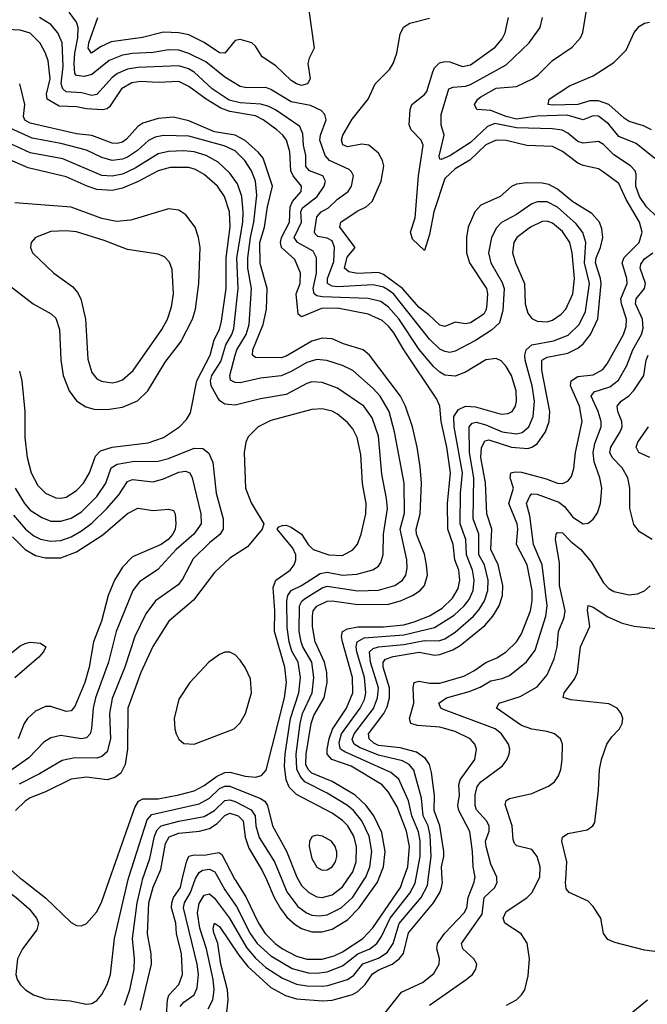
# Model space of a CAD drawing. Header units: inches. Extents: x 1649636 to 1815363, y 506543 to 641975.
# Tile 275 of 656: x 1684769 to 1687221, y 609513 to 613361. Entities that reach past the tile are written whole.
import ezdxf

# ---------------------------------------------------------------- set-up
doc = ezdxf.new("R2010")
doc.units = ezdxf.units.IN
doc.header["$MEASUREMENT"] = 0
doc.layers.add('B6680', color=7, linetype='Continuous')
doc.layers.add('B6681', color=7, linetype='Continuous')

msp = doc.modelspace()

# ---------------------------------------------------------------- linework, layer by layer
at = {"layer": 'B6680', "color": 5}
for points, elevation in [([(1684661.7, 610000), (1684755.5, 609930), (1684805.7, 609885.7), (1684834.8, 609850), (1684842.3, 609830), (1684835.8, 609804.2), (1684779.8, 609730), (1684760.4, 609690), (1684753.6, 609630), (1684758.4, 609610), (1684770.1, 609590), (1684791.1, 609570), (1684823.2, 609550), (1684870, 609534.2), (1684965.9, 609525.9), (1685030, 609514), (1685050, 609516.5), (1685070, 609528), (1685090, 609551.7), (1685110, 609590.4), (1685123, 609630), (1685138.8, 609770), (1685193.1, 610000)], 760), ([(1684778.1, 610000), (1684869.5, 609929.5), (1684970, 609832.9), (1684990, 609821.3), (1685010, 609819.5), (1685030, 609828.8), (1685070, 609874.9), (1685090, 609915.3), (1685119.8, 610000)], 780), ([(1685177.8, 609510), (1685199.2, 609570), (1685215.7, 609650), (1685216.7, 609690), (1685209.3, 609770), (1685228.2, 609910), (1685246.8, 609993.2), (1685249.1, 610000)], 740), ([(1685240.6, 609490), (1685283.9, 609670), (1685282.2, 609710), (1685268, 609788), (1685273.5, 609910), (1685289.8, 609970.2), (1685302.6, 610000)], 720), ([(1685342.9, 609470), (1685345.8, 609530), (1685350.9, 609549.1), (1685391.1, 609590), (1685404.8, 609630), (1685400.4, 609710), (1685381.6, 609790), (1685379.1, 609830), (1685362.1, 609890), (1685362.8, 609910), (1685370.2, 609930), (1685396.9, 609970), (1685404, 610000)], 680), ([(1685396, 609504), (1685410, 609520.7), (1685449.9, 609550), (1685462.4, 609577.6), (1685467.8, 609630), (1685462.6, 609670), (1685409.2, 609890), (1685412.5, 609910), (1685436.4, 609950), (1685454.4, 610000)], 660), ([(1685504.6, 609495.4), (1685523.6, 609530), (1685528.4, 609570), (1685524.5, 609610), (1685498, 609730), (1685473, 609810), (1685463.3, 609870), (1685470, 609906.8), (1685490, 609939.2), (1685510, 609944.2), (1685530, 609927.3), (1685588.8, 609850), (1685654.8, 609734.8), (1685690, 609693.8), (1685730, 609657.1), (1685794.9, 609614.9), (1685850, 609591.7), (1685890, 609585.3), (1685950, 609584.2), (1685973.1, 609586.9), (1686050, 609610.4), (1686073.7, 609626.3), (1686109.3, 609670.7), (1686170, 609693.6), (1686204.1, 609715.9), (1686227.4, 609750), (1686250.9, 609829.1), (1686337.5, 609930), (1686362.2, 609977.8), (1686365, 610000)], 640), ([(1685577.9, 609482.1), (1685583.6, 609530), (1685580.5, 609570), (1685554.2, 609670), (1685542.4, 609750), (1685527.6, 609792.4), (1685524.6, 609810), (1685530, 609830.1), (1685550, 609817.6), (1685624.9, 609704.9), (1685660.2, 609660.2), (1685750, 609578.1), (1685807.8, 609547.8), (1685850, 609534.9), (1685952.9, 609527.1), (1685990, 609529.4), (1686068.9, 609551.1), (1686090, 609563.2), (1686118.7, 609590), (1686147.6, 609632.4), (1686172.1, 609647.9), (1686223.4, 609670), (1686251.5, 609690), (1686268.2, 609711.8), (1686288, 609792), (1686385.6, 609910), (1686410.2, 609949.8), (1686417.4, 609970), (1686420.6, 609990), (1686420, 610000)], 620), ([(1685547.8, 610000), (1685570, 609960.6), (1685615.3, 609895.3), (1685668.6, 609790), (1685696.7, 609750), (1685750, 609702.5), (1685833.2, 609653.2), (1685896.4, 609636.4), (1685930, 609634.7), (1685970, 609640.3), (1686030, 609662.8), (1686089.3, 609710.7), (1686136.9, 609730), (1686163.6, 609750), (1686182.5, 609777.5), (1686216.5, 609850), (1686293.1, 609946.9), (1686313.5, 609986.5), (1686316.1, 610000)], 660), ([(1685609.8, 610000), (1685610, 609999.6), (1685652.6, 609932.6), (1685701.2, 609830), (1685727.8, 609790), (1685766.7, 609750), (1685795.5, 609730), (1685850, 609701), (1685890, 609689.3), (1685950, 609689), (1685997.8, 609702.2), (1686030, 609717.5), (1686109.5, 609770.5), (1686148.1, 609811.9), (1686256.4, 609970), (1686267.2, 610000)], 680), ([(1685732.4, 610000), (1685763.4, 609930), (1685787.3, 609887.3), (1685813.1, 609853.1), (1685844.7, 609824.7), (1685870, 609808.8), (1685910, 609796), (1685950, 609795.5), (1685990, 609806.3), (1686050, 609842.9), (1686095.7, 609890), (1686166.1, 609990), (1686170.1, 610000)], 720), ([(1685792.9, 610000), (1685812.6, 609952.6), (1685855.7, 609895.7), (1685888.9, 609870), (1685910, 609861.6), (1685938.8, 609858.8), (1685970, 609863.2), (1686024.5, 609890), (1686070, 609932.2), (1686114.9, 610000)], 740), ([(1685857, 610000), (1685870, 609977.8), (1685897.9, 609950), (1685930, 609933.5), (1685950, 609930.5), (1685990, 609941.1), (1686030, 609972), (1686049.5, 610000)], 760), ([(1686171.6, 609448.4), (1686260.2, 609559.8), (1686342.2, 609597.8), (1686387.2, 609632.8), (1686408, 609670), (1686408.7, 609690), (1686398.4, 609730), (1686401.8, 609750), (1686430, 609791), (1686505.7, 609870), (1686515.9, 609890), (1686520.4, 609930), (1686544.5, 609990), (1686546.2, 610000)], 580), ([(1686369.8, 609510), (1686512.8, 609610), (1686537.4, 609630), (1686551.3, 609650), (1686554.3, 609670), (1686543.1, 609690), (1686500.2, 609730), (1686495, 609750), (1686575.4, 609864.6), (1686583.1, 609930), (1686624.9, 609970), (1686634, 609990), (1686633.5, 610000)], 560), ([(1686671.1, 609508.9), (1686709.7, 609530), (1686729.7, 609550), (1686742, 609570), (1686755.8, 609624.2), (1686760.7, 609690), (1686751.9, 609751.9), (1686727.9, 609787.9), (1686664.4, 609830), (1686658, 609850), (1686670, 609875.4), (1686750, 609929), (1686771.5, 609950), (1686795.8, 610000)], 540), ([(1687270, 609716.9), (1687210, 609724.4), (1687094, 609754), (1687066.4, 609766.4), (1687049.7, 609790), (1687039.7, 609850), (1687010, 609895.1), (1686990, 609915.8), (1686916, 609950), (1686904.4, 609964.4), (1686901.8, 609990), (1686902.4, 610000)], 520), ([(1687150, 609471.6), (1687221.1, 609530)], 520)]:
    msp.add_lwpolyline(points, dxfattribs=dict(at, elevation=elevation))
at = {"layer": 'B6681', "color": 5}
for points, elevation in [([(1686316.1, 610000), (1686333.5, 610090), (1686333.5, 610150), (1686326.4, 610186.4), (1686301.4, 610250), (1686287.7, 610307.7), (1686250, 610393.4), (1686218.2, 610418.2), (1686039, 610499), (1686022.7, 610510), (1686018.9, 610518.9), (1686016.7, 610536.7), (1686026.1, 610570), (1686099, 610670), (1686115.4, 610704.6), (1686121.3, 610730), (1686116.2, 610790), (1686086.2, 610890), (1686083, 610910), (1686086.8, 610930), (1686114.4, 610945.6), (1686270, 610956.2), (1686390, 610985.6), (1686466.3, 611033.7), (1686505.6, 611070), (1686524.8, 611095.2), (1686540.5, 611130), (1686544.7, 611170), (1686538.5, 611210), (1686514.8, 611270), (1686511.6, 611330), (1686490.2, 611390.2), (1686491, 611510), (1686498.3, 611590), (1686465.9, 611770), (1686465.6, 611810), (1686482.9, 611837.1), (1686510, 611851), (1686550, 611847.3), (1686650, 611819.2), (1686677.6, 611822.4), (1686692.6, 611830), (1686705.3, 611850), (1686709.9, 611870.1), (1686708.5, 611910), (1686690, 611969.8), (1686670, 612006), (1686650, 612028.1), (1686630, 612037.3), (1686590, 612031.6), (1686510, 611983.1), (1686470, 611967.7), (1686430, 611971.8), (1686410, 611982.8), (1686385.2, 612005.2), (1686330, 612072), (1686250, 612191.4), (1686210, 612237), (1686179.1, 612259.1), (1686130, 612271.1), (1685950, 612277.6), (1685930, 612281.4), (1685918.7, 612290), (1685915.6, 612310), (1685927.9, 612370), (1685928.6, 612430), (1685915.6, 612455.6), (1685854.4, 612490), (1685841.4, 612510), (1685869.5, 612570), (1685867.2, 612610), (1685874.3, 612625.7), (1685930.8, 612670), (1685958.9, 612710), (1685964, 612730), (1685953.3, 612750), (1685901.3, 612770), (1685886.9, 612786.9), (1685887, 612830), (1685877.5, 612870), (1685875.1, 612915.1), (1685863.5, 612943.5), (1685768.4, 613008.4), (1685742.2, 613022.2), (1685711.2, 613031.2), (1685630, 613036.5), (1685586.9, 613046.9), (1685520.9, 613090), (1685450, 613156.3), (1685428.7, 613168.7), (1685390, 613181), (1685230, 613173.7), (1685190, 613167.4), (1685151.3, 613150), (1685130, 613134.5), (1685070, 613068.5), (1685050, 613064.9), (1685010, 613074.9), (1684950, 613079.3), (1684937.1, 613090), (1684931, 613110), (1684938.7, 613178.7), (1684934.8, 613270), (1684917.3, 613310), (1684890, 613342.7), (1684845.6, 613370)], 660), ([(1686365, 610000), (1686376.1, 610090), (1686372.8, 610172.8), (1686364.9, 610210), (1686344.6, 610250), (1686338.6, 610318.6), (1686308.3, 610428.3), (1686290.2, 610450.2), (1686264.3, 610464.3), (1686170, 610486), (1686096.8, 610516.8), (1686075.1, 610530), (1686067.5, 610547.5), (1686075.1, 610570), (1686150.9, 610669.1), (1686167.1, 610710), (1686170, 610750), (1686139.4, 610850), (1686135.8, 610890), (1686150, 610903.9), (1686170, 610910), (1686270, 610918.7), (1686350, 610934.7), (1686406.8, 610933.2), (1686430, 610941.3), (1686470, 610966.9), (1686541.9, 611030), (1686564.4, 611055.6), (1686585.3, 611090), (1686597.8, 611130), (1686598.6, 611170), (1686584.2, 611230), (1686563.2, 611270), (1686562.1, 611350), (1686540.5, 611410), (1686543.2, 611570), (1686525.8, 611670), (1686524.7, 611770), (1686536.5, 611783.5), (1686552.7, 611787.3), (1686590, 611778), (1686654.2, 611750), (1686710, 611742.6), (1686732.4, 611747.6), (1686758.2, 611770), (1686775.5, 611810), (1686780.5, 611870), (1686770.5, 611930), (1686743.4, 612030), (1686741.9, 612050), (1686747, 612070), (1686770.2, 612089.8), (1686854, 612106), (1686911.6, 612128.4), (1686955, 612170), (1686979.6, 612220.4), (1686994.6, 612330), (1686975.6, 612410), (1686981.4, 612490), (1686968.7, 612528.7), (1686942.8, 612562.8), (1686870, 612628.4), (1686830, 612648.8), (1686791.5, 612648.5), (1686770, 612641.2), (1686710, 612598.9), (1686651.5, 612568.5), (1686632.1, 612547.9), (1686612.2, 612510), (1686601, 612450), (1686609.6, 612410), (1686654.3, 612334.3), (1686662.2, 612310), (1686656.2, 612223.8), (1686643.4, 612176.6), (1686612.7, 612147.3), (1686550, 612107.4), (1686470, 612065), (1686450, 612060.4), (1686430, 612063.7), (1686410, 612073.7), (1686370, 612111.9), (1686230, 612287.9), (1686210, 612304.1), (1686190, 612315.1), (1686150, 612324.8), (1686010, 612316.9), (1685990, 612319.4), (1685970.9, 612330), (1685972, 612350), (1685995.5, 612415.5), (1685999, 612470), (1685990, 612496.7), (1685970, 612507.3), (1685934, 612514), (1685923.6, 612523.6), (1685920.8, 612530), (1685929.5, 612590), (1685946.6, 612610), (1685974.8, 612625.2), (1686010, 612659), (1686052.4, 612690), (1686065.4, 612710), (1686072.5, 612750), (1686065.7, 612765.7), (1686055.5, 612775.5), (1685978.6, 612810), (1685962.3, 612830), (1685941.5, 612890), (1685943.9, 612910), (1685965.5, 612970), (1685960.7, 612990), (1685946, 613006), (1685905.3, 613025.3), (1685830, 613039.8), (1685750, 613087.9), (1685730, 613095.5), (1685654.5, 613094.5), (1685630, 613100.2), (1685570, 613136.6), (1685496.4, 613196.4), (1685430, 613229.3), (1685390, 613241.7), (1685350, 613242.7), (1685290, 613232.2), (1685210, 613228.5), (1685170, 613221.6), (1685118.2, 613201.8), (1685050, 613147), (1685020.6, 613139.4), (1684990, 613143.1), (1684983.9, 613150), (1684981.5, 613190), (1684984.4, 613230), (1684996.4, 613290), (1684996.8, 613330), (1684990, 613350.7), (1684962.1, 613390)], 640), ([(1685897.8, 613397.8), (1685919.3, 613250), (1685899.8, 613210), (1685895, 613190), (1685903.6, 613130), (1685893.4, 613110), (1685870, 613104.3), (1685850, 613110.4), (1685830, 613123.2), (1685770, 613180.6), (1685715.5, 613215.5), (1685690, 613258), (1685675.3, 613270), (1685630, 613283.2), (1685610, 613279.3), (1685570, 613230.4), (1685550, 613231.9), (1685490, 613271.8), (1685430, 613301.9), (1685390, 613309.6), (1685330, 613311.9), (1685248.4, 613291.6), (1685125.9, 613274.1), (1685084.6, 613255.4), (1685049.5, 613229.5), (1685036.6, 613250), (1685039.2, 613270), (1685073.9, 613370)], 620), ([(1686420, 610000), (1686416.6, 610050), (1686426.4, 610090), (1686426.2, 610110), (1686410, 610210), (1686387.8, 610270), (1686389.3, 610329.3), (1686378.2, 610418.2), (1686369.5, 610450), (1686354.1, 610474.1), (1686318.5, 610498.5), (1686255.6, 610515.6), (1686170, 610524.4), (1686152.8, 610532.8), (1686133.9, 610550), (1686131.6, 610570), (1686191, 610650), (1686204, 610676), (1686213.2, 610710), (1686214, 610750), (1686189.5, 610830), (1686188.3, 610850), (1686198.4, 610861.6), (1686227.4, 610872.6), (1686330, 610889.6), (1686390, 610877.9), (1686410, 610880.1), (1686461.7, 610898.3), (1686490, 610915.3), (1686586.3, 610993.7), (1686617.8, 611030), (1686641.6, 611070), (1686654.7, 611110), (1686656.4, 611150), (1686637.8, 611230), (1686610, 611290), (1686613.2, 611370), (1686594, 611430), (1686589.2, 611550.8), (1686570.6, 611650), (1686573, 611687), (1686585.5, 611714.5), (1686601.2, 611718.8), (1686690, 611689.8), (1686754.6, 611685.4), (1686770.4, 611689.6), (1686790, 611703.1), (1686823.5, 611750), (1686837.7, 611790), (1686840.2, 611830), (1686808.6, 611991.4), (1686808.4, 612030), (1686830, 612041.9), (1686910, 612058.1), (1686950, 612077.6), (1686970, 612093.9), (1686999.1, 612130), (1687028.2, 612191.8), (1687040.8, 612330), (1687038.6, 612350), (1687018.8, 612410), (1687021.3, 612430), (1687038.7, 612470), (1687047.5, 612510), (1687043.9, 612543.9), (1687034.1, 612570), (1687003.8, 612603.8), (1686930, 612648.9), (1686870, 612698.8), (1686836.4, 612716.4), (1686810, 612722.1), (1686750, 612723.8), (1686710, 612718.7), (1686690, 612709.3), (1686646.5, 612670), (1686570, 612636.1), (1686547.3, 612610), (1686521.2, 612550), (1686513.9, 612510), (1686514.7, 612450), (1686526, 612410), (1686592.6, 612310), (1686596.2, 612290), (1686593.8, 612250), (1686591.3, 612228.7), (1686582.7, 612210), (1686530, 612176.2), (1686510, 612172.8), (1686470, 612178.3), (1686430, 612161.7), (1686410, 612167.6), (1686367.7, 612207.7), (1686330, 612236), (1686264.9, 612310), (1686190, 612365.2), (1686170, 612372.8), (1686088.6, 612368.6), (1686055.2, 612375.2), (1686038.3, 612390), (1686047.8, 612432.2), (1686079, 612470), (1686019, 612550), (1686023.5, 612570), (1686087.5, 612612.5), (1686122.6, 612630), (1686146.2, 612650), (1686181.4, 612730), (1686191.8, 612790), (1686186.9, 612810), (1686170, 612839.4), (1686132.9, 612870), (1686105.6, 612874.4), (1686050, 612864.4), (1686031.8, 612871.8), (1686025.5, 612890), (1686030.9, 612910), (1686068.2, 612971.8), (1686130.2, 613049.8), (1686157.1, 613110), (1686213.2, 613166.8), (1686228.2, 613190), (1686242.2, 613230), (1686255.7, 613304.3), (1686268.6, 613331.4), (1686293.3, 613346.7), (1686370, 613366.7)], 620), ([(1686546.2, 610000), (1686547.9, 610010), (1686540.2, 610050), (1686537.9, 610110), (1686527.6, 610187.6), (1686484.3, 610270), (1686481.1, 610290), (1686487.5, 610330), (1686484.7, 610370), (1686489.3, 610390.7), (1686546.4, 610470), (1686554.1, 610510), (1686547.1, 610530), (1686528.2, 610550), (1686470, 610578.5), (1686410, 610596.2), (1686323, 610603), (1686297.5, 610610), (1686292, 610630), (1686308.9, 610690), (1686306.3, 610750), (1686309.9, 610770), (1686330, 610776.2), (1686370, 610767.4), (1686410, 610768), (1686504.2, 610795.8), (1686543.5, 610816.5), (1686590, 610849.3), (1686632.6, 610867.4), (1686669.4, 610890.6), (1686710, 610928.9), (1686730, 610960.6), (1686764.5, 611050), (1686771.4, 611090), (1686770.5, 611129.5), (1686751.5, 611230), (1686709.7, 611310), (1686715.4, 611370), (1686712.8, 611390), (1686679.7, 611470), (1686697.5, 611530), (1686684.5, 611570), (1686687.8, 611590), (1686705.6, 611594.4), (1686730, 611592.5), (1686826.3, 611566.3), (1686870, 611549.2), (1686890, 611547.9), (1686910, 611557.5), (1686924.3, 611575.7), (1686933.6, 611606.4), (1686941, 611670), (1686966.6, 611790), (1686956.5, 611850), (1686921.1, 611930), (1686923.3, 611950), (1686950, 611966.2), (1687010, 611972.9), (1687046.6, 611993.4), (1687064.2, 612015.8), (1687128.2, 612130), (1687138.1, 612161.9), (1687139.9, 612190), (1687120, 612250), (1687117.5, 612270), (1687142.5, 612330), (1687141.5, 612350), (1687122.7, 612410), (1687130, 612431.5), (1687189.5, 612490), (1687201.3, 612530), (1687190.7, 612570), (1687138.7, 612658.7), (1687110, 612721.2), (1687050, 612765.6), (1687030, 612778), (1686970, 612790.8), (1686950, 612799.7), (1686890, 612845.4), (1686850, 612865), (1686750, 612869.2), (1686670, 612889.1), (1686631, 612890), (1686590, 612872.1), (1686528.1, 612811.9), (1686470, 612777.4), (1686430, 612740.6), (1686386.3, 612610), (1686370, 612521.3), (1686350, 612459), (1686303.4, 612503.4), (1686295.9, 612530), (1686314, 612586), (1686326.3, 612750), (1686345.5, 612870), (1686337.8, 612890), (1686297.9, 612930), (1686290.5, 612950), (1686294.1, 613010), (1686301.4, 613030), (1686350, 613067.9), (1686359.4, 613080.6), (1686382.7, 613157.3), (1686390, 613172.3), (1686408.4, 613191.6), (1686430, 613197.4), (1686450, 613196), (1686498.4, 613178.4), (1686530, 613184.4), (1686626.4, 613253.6), (1686654.3, 613285.7), (1686666.1, 613310), (1686678.7, 613370)], 580), ([(1687258.3, 612590), (1687217.4, 612630), (1687190, 612670.4), (1687176, 612710), (1687177.2, 612757.2), (1687173.1, 612770), (1687154.9, 612790), (1687090, 612833.2), (1687050, 612872.5), (1687030, 612884.9), (1686970, 612877.7), (1686950, 612884.3), (1686910, 612917.7), (1686888.7, 612928.7), (1686850, 612934.6), (1686710, 612938.8), (1686624.8, 612955.2), (1686597, 612943), (1686530, 612881.5), (1686450, 612828.6), (1686415.1, 612815.1), (1686410, 612816.2), (1686407.3, 612827.3), (1686426.6, 612910), (1686416.1, 612950), (1686415.9, 612990), (1686445.2, 613090), (1686462.8, 613097.2), (1686510, 613100.6), (1686530, 613107.3), (1686670, 613184.6), (1686759.5, 613270), (1686802.3, 613330), (1686811.6, 613370)], 560), ([(1687250, 612817.9), (1687177.1, 612877.1), (1687110, 612904.9), (1687070, 612952), (1687030, 612984.1), (1687010, 612985.2), (1686970, 612969), (1686907.3, 612987.3), (1686790, 612983.4), (1686710, 612972.3), (1686670, 612981.9), (1686610, 613006.1), (1686554.5, 613010), (1686546.1, 613030), (1686558.5, 613050), (1686570, 613058.8), (1686630, 613093.3), (1686710, 613100.1), (1686772.8, 613130), (1686794.2, 613145.8), (1686850, 613201.9), (1686926.9, 613253.1), (1686960.3, 613290), (1686969.3, 613310.7), (1686982, 613390)], 540), ([(1686267.2, 610000), (1686285.1, 610050), (1686291.3, 610130), (1686279.8, 610190), (1686244, 610284), (1686210, 610342.6), (1686185.1, 610370), (1686063.3, 610443.3), (1685988.9, 610470), (1685970.5, 610490), (1685970, 610510), (1685977.7, 610550), (1685991.4, 610588.6), (1686045.7, 610670), (1686069.7, 610730), (1686069.2, 610790), (1686029.4, 610930), (1686026.1, 610950), (1686029.7, 610970.3), (1686050, 610980.8), (1686090, 610988.7), (1686190, 610988.3), (1686270, 610996.2), (1686310, 611007.4), (1686369.3, 611030.7), (1686418.8, 611061.2), (1686460.3, 611099.7), (1686482.4, 611137.6), (1686488.8, 611170), (1686484.9, 611210), (1686468.3, 611250), (1686461.8, 611310), (1686441.1, 611370), (1686439.8, 611470), (1686452.6, 611590), (1686437.7, 611690), (1686415.7, 611790), (1686410.3, 611850), (1686398.4, 611878.4), (1686270, 612070.4), (1686230, 612137.6), (1686210, 612163.6), (1686184.8, 612184.8), (1686129.8, 612210), (1686010, 612233.4), (1685947.7, 612232.3), (1685870, 612199.4), (1685857.3, 612210), (1685848.7, 612290), (1685864, 612330), (1685866.4, 612370), (1685843.1, 612423.1), (1685791.8, 612470), (1685787.3, 612490), (1685791.5, 612510), (1685822.7, 612570), (1685824.9, 612630), (1685834.5, 612650), (1685867.9, 612690), (1685869.2, 612710), (1685836.6, 612750), (1685827.7, 612770), (1685824.7, 612844.7), (1685811.3, 612890), (1685796.7, 612910), (1685773.6, 612930), (1685719.4, 612970), (1685690, 612984.7), (1685590, 613002.6), (1685555.2, 613015.2), (1685497, 613050), (1685430, 613099.9), (1685390, 613119.8), (1685310, 613115.9), (1685240.9, 613119.1), (1685206.3, 613113.7), (1685167, 613090), (1685119.8, 613020.2), (1685110, 613012.6), (1685092, 613008), (1685030, 613012.5), (1684990, 613020.3), (1684923.1, 613023.1), (1684876.6, 613050), (1684873.6, 613070), (1684887.7, 613130), (1684880, 613200), (1684869.9, 613230), (1684848.7, 613268.7), (1684810, 613307.7), (1684770, 613319.3), (1684630, 613326.8)], 680), ([(1687237, 612930), (1687206, 612946), (1687150, 612963.2), (1687130, 612975.5), (1687070, 613029), (1687030, 613044.2), (1686996.4, 613043.6), (1686950, 613029.7), (1686850, 613026.9), (1686833, 613030), (1686837.4, 613050), (1686917.1, 613102.9), (1687010, 613142), (1687090, 613193.8), (1687137.7, 613242.3), (1687169.1, 613310.9), (1687190, 613334.9), (1687210, 613347.2), (1687230, 613351.6)], 520), ([(1686170.1, 610000), (1686190.2, 610050), (1686196.5, 610110), (1686183.9, 610183.9), (1686152.7, 610250), (1686122.6, 610290), (1686079, 610330), (1685990, 610383.6), (1685910, 610416.5), (1685895.7, 610430), (1685887, 610450), (1685888.2, 610490), (1685906.9, 610610), (1685918.4, 610641.6), (1685957.9, 610710), (1685969.7, 610770), (1685968.4, 610810), (1685959.6, 610850), (1685922.8, 610930), (1685912.6, 610990), (1685913.1, 611030), (1685915.8, 611050), (1685930, 611068.8), (1685970, 611088.8), (1685990, 611090.3), (1686090, 611075), (1686210, 611076.9), (1686257, 611090), (1686303.9, 611110), (1686333.8, 611130), (1686350.7, 611150), (1686361.8, 611190), (1686357.6, 611230), (1686350, 611272.1), (1686319.4, 611350), (1686317.5, 611370), (1686333, 611430), (1686338.1, 611550), (1686333.7, 611613.7), (1686321.1, 611690), (1686302.9, 611770), (1686275.9, 611850), (1686256.4, 611890), (1686135, 612050), (1686110.5, 612070.5), (1686033.8, 612093.8), (1685990, 612113.3), (1685950, 612116.8), (1685910, 612103.9), (1685810, 612045.8), (1685790, 612038.9), (1685690, 612040.8), (1685678.7, 612050), (1685679.5, 612070), (1685719.5, 612170), (1685733.1, 612230), (1685735.2, 612310), (1685708.1, 612408.1), (1685706.5, 612490), (1685725.1, 612550), (1685736.4, 612630), (1685756.2, 612710), (1685719.8, 612819.8), (1685702.3, 612842.3), (1685650, 612888.9), (1685610, 612909.9), (1685530, 612923.2), (1685430, 612965.8), (1685370, 612979.6), (1685310, 612974.1), (1685250, 612956.1), (1685230, 612944), (1685186.4, 612893.6), (1685170, 612882), (1685150, 612876.9), (1685130, 612878.6), (1685050, 612908.2), (1684990, 612915.2), (1684810, 612957), (1684788.4, 612968.4), (1684783, 612983), (1684789.1, 613030), (1684768.6, 613110)], 720), ([(1686114.9, 610000), (1686121.5, 610010), (1686137.2, 610050), (1686144.2, 610110), (1686133.9, 610170), (1686105.1, 610230), (1686072.9, 610270), (1686049.4, 610289.4), (1685970, 610338.1), (1685882.8, 610382.8), (1685864, 610404), (1685851.8, 610431.8), (1685848.4, 610490), (1685864.3, 610610), (1685874.2, 610650), (1685911.2, 610730), (1685918.4, 610790), (1685909.7, 610850), (1685874.6, 610910), (1685868.7, 610930), (1685860.8, 610970), (1685862.6, 611070), (1685871.2, 611088.8), (1685882.1, 611097.9), (1685950, 611140.8), (1685970, 611147.2), (1686090, 611128.3), (1686170, 611131.8), (1686234.2, 611150), (1686264.1, 611170), (1686277.4, 611190), (1686282.8, 611217.2), (1686281.8, 611250), (1686255, 611370), (1686271.7, 611431.7), (1686270.7, 611550), (1686233.7, 611750), (1686211.8, 611830), (1686177.3, 611890), (1686150, 611919.7), (1686070, 611989.9), (1686030, 612009.4), (1685968.4, 612028.4), (1685930, 612032.5), (1685890, 612021.5), (1685830, 611985.5), (1685790, 611968.4), (1685710, 611959.4), (1685630, 611941.7), (1685610, 611942.8), (1685592.1, 611952.1), (1685589.5, 611970), (1685610.5, 612050), (1685617.7, 612070), (1685653.4, 612130), (1685665.1, 612170), (1685674.6, 612310), (1685660.5, 612390), (1685660.4, 612430), (1685670.4, 612510), (1685684, 612570), (1685695.7, 612675.7), (1685689.9, 612730), (1685674.8, 612770), (1685648, 612810), (1685610, 612848.1), (1685567.7, 612867.7), (1685430, 612905.3), (1685330, 612908.6), (1685298.2, 612901.8), (1685271.5, 612888.5), (1685228.7, 612850), (1685190, 612824), (1685170, 612816), (1685130, 612810.9), (1685090, 612821.8), (1685030, 612850.6), (1684930, 612877), (1684817.7, 612897.7), (1684702.4, 612950)], 740), ([(1686049.5, 610000), (1686070.3, 610030), (1686082.8, 610070), (1686084.9, 610130), (1686073.7, 610170), (1686051, 610210), (1686030, 610231.6), (1685990, 610259.5), (1685850, 610332.2), (1685821.7, 610361.7), (1685810.2, 610390.2), (1685803, 610443), (1685806.2, 610490), (1685827.3, 610630), (1685859.7, 610730), (1685866.4, 610790), (1685856.5, 610850), (1685832.5, 610892.5), (1685821.7, 610930), (1685814.1, 610985.9), (1685812.8, 611090), (1685816.2, 611110), (1685830, 611130), (1685870.4, 611150), (1685943.3, 611196.7), (1685970, 611201.2), (1686030.5, 611189.5), (1686086.2, 611193.8), (1686149, 611211), (1686170, 611225.2), (1686180.2, 611239.8), (1686188.9, 611271.1), (1686189.9, 611350), (1686205.3, 611450), (1686202.5, 611490), (1686184.2, 611584.2), (1686170, 611733), (1686145.4, 611805.4), (1686113.3, 611850), (1686010, 611920.9), (1685950, 611942.5), (1685910, 611945.8), (1685890, 611939.5), (1685810, 611896.2), (1685710, 611879.7), (1685610, 611854.1), (1685570, 611857.8), (1685551.1, 611871.1), (1685543, 611883), (1685516.9, 611930), (1685513.7, 611950), (1685519.4, 611970), (1685554.5, 612025.5), (1685574.3, 612090), (1685598.2, 612130), (1685605.7, 612154.3), (1685622.5, 612310), (1685617, 612430), (1685640.3, 612570), (1685642.1, 612610), (1685636.2, 612670), (1685619.7, 612719.7), (1685590, 612761.6), (1685543.9, 612803.9), (1685497.7, 612830), (1685450, 612845), (1685410, 612848.4), (1685350, 612845.3), (1685310, 612837.1), (1685219.9, 612780.1), (1685170, 612757.3), (1685130, 612748.8), (1685090, 612752.2), (1684937.5, 612817.5), (1684810, 612840.4), (1684690, 612895)], 760), ([(1684767.8, 611987.8), (1684777.4, 611950), (1684788.8, 611830), (1684788.5, 611728.5), (1684797.5, 611650), (1684814, 611590), (1684840, 611540), (1684870, 611510.1), (1684910, 611492.5), (1684930, 611490.7), (1684950, 611495.3), (1684990, 611521), (1685017.6, 611550), (1685041.9, 611590), (1685064.4, 611655.6), (1685084.1, 611675.9), (1685130, 611689.7), (1685270, 611707.8), (1685330, 611727.7), (1685393, 611770), (1685421, 611799), (1685436, 611824), (1685460.9, 611950), (1685513.1, 612050), (1685527.9, 612110), (1685549.4, 612150), (1685557.7, 612182.3), (1685575, 612310), (1685576, 612430), (1685591, 612551), (1685587.8, 612610), (1685569.2, 612670), (1685541.3, 612710), (1685490, 612755.5), (1685455.4, 612775.4), (1685430, 612783.4), (1685356.4, 612783.6), (1685310, 612769.9), (1685231.7, 612728.3), (1685170, 612702), (1685130, 612692.9), (1685070, 612697.8), (1685032.1, 612710), (1684950, 612747.3), (1684802.3, 612782.3), (1684690, 612830.6)], 780), ([(1684613.2, 612410), (1684821.1, 612250), (1684891.8, 612211.8), (1684910, 612195), (1684924.6, 612150), (1684929.1, 612030.9), (1684938.4, 611970), (1684961.9, 611910), (1684991.2, 611871.2), (1685027.4, 611847.4), (1685059.4, 611839.4), (1685110, 611837.9), (1685170, 611846.2), (1685228.9, 611871.1), (1685269.3, 611910.7), (1685337.3, 612022.7), (1685398.3, 612101.7), (1685444.4, 612190), (1685455, 612230), (1685468.4, 612330), (1685473.6, 612470), (1685467.5, 612510), (1685453.7, 612550), (1685417.7, 612597.7), (1685390, 612616.3), (1685350, 612621.8), (1685202.7, 612577.3), (1685147.2, 612572.8), (1685090, 612583.4), (1684970, 612627.6), (1684750, 612645.4)], 820), ([(1686633.5, 610000), (1686632.9, 610010), (1686610, 610060.4), (1686590.7, 610130), (1686588.9, 610150), (1686603.2, 610190), (1686603.1, 610210), (1686593.2, 610230), (1686553.3, 610273.3), (1686548.4, 610290), (1686548.3, 610331.7), (1686555.9, 610364.1), (1686570, 610382.2), (1686654.6, 610445.4), (1686672.3, 610467.7), (1686681.4, 610490), (1686683.2, 610510), (1686678.4, 610530), (1686651.7, 610570), (1686626.4, 610590), (1686425, 610665), (1686414.2, 610670), (1686406.6, 610690), (1686436.4, 610710), (1686525.2, 610734.8), (1686567.8, 610752.2), (1686610, 610777.3), (1686654.3, 610785.7), (1686682.6, 610797.4), (1686749, 610851), (1686783.2, 610896.8), (1686824.3, 611030), (1686829.9, 611070), (1686810, 611230), (1686776.2, 611310), (1686761.3, 611421.3), (1686749.5, 611470), (1686761.8, 611498.2), (1686770, 611507.3), (1686790, 611507.1), (1686875, 611475), (1686897.9, 611457.9), (1686930, 611417.3), (1686970, 611390.9), (1686990, 611393.2), (1687010, 611409.1), (1687026.1, 611433.9), (1687038.6, 611470), (1687043.8, 611530), (1687035.4, 611570), (1687012.9, 611632.9), (1687009, 611670), (1687016, 611704), (1687040.5, 611770), (1687041.2, 611790), (1687029.3, 611830), (1687001.3, 611890), (1687012.9, 611907.1), (1687074, 611926), (1687108.4, 611951.6), (1687140.3, 612010), (1687164.3, 612070), (1687198.2, 612130), (1687205.1, 612154.9), (1687202.4, 612190), (1687174.9, 612250), (1687178, 612270), (1687210.4, 612310), (1687213.7, 612330), (1687192.7, 612390), (1687195.1, 612404.9), (1687210, 612426.8), (1687242.1, 612450)], 560), ([(1687239.5, 611330), (1687190, 611359.7), (1687168.2, 611388.2), (1687153, 611450), (1687152.1, 611530), (1687145.3, 611570), (1687122.1, 611610), (1687084.2, 611650), (1687075, 611670), (1687077.8, 611690), (1687115.2, 611750), (1687122.2, 611770), (1687122, 611790), (1687105.6, 611830), (1687103, 611850), (1687119.1, 611870), (1687148.9, 611891.1), (1687168.3, 611911.7), (1687207, 611970), (1687216, 612030), (1687223.9, 612050)], 540), ([(1685119.8, 610000), (1685218.6, 610281.4), (1685232.9, 610307.1), (1685250, 610316), (1685310, 610316.3), (1685390.9, 610330.9), (1685450, 610347.1), (1685490, 610367.8), (1685537, 610403), (1685570, 610418.6), (1685590, 610420.7), (1685650, 610404.5), (1685690, 610400.3), (1685713, 610407), (1685731.9, 610428.1), (1685803.5, 610710), (1685811.3, 610770), (1685804.4, 610830), (1685764.4, 610970), (1685765.2, 611050), (1685758.8, 611141.2), (1685769.7, 611170.3), (1685824.9, 611210), (1685841.1, 611230), (1685847.9, 611250), (1685847.3, 611270), (1685835.7, 611295.7), (1685775.1, 611370), (1685781.7, 611378.3), (1685795.9, 611384.1), (1685810, 611384.9), (1685830, 611378), (1685870, 611350.3), (1685895.3, 611310), (1685915.6, 611290), (1685976.4, 611270), (1686030, 611266.3), (1686070, 611289.5), (1686088.2, 611311.8), (1686102.3, 611350), (1686120.7, 611430), (1686122.5, 611470), (1686108.2, 611548.2), (1686101.4, 611661.4), (1686087.8, 611727.8), (1686070, 611762.2), (1686050, 611786.1), (1686010, 611819.6), (1685990, 611830.4), (1685950, 611840.2), (1685910, 611837.3), (1685750, 611795), (1685700.2, 611770), (1685661, 611730), (1685652.7, 611710), (1685646, 611670), (1685651, 611530), (1685673.1, 611473.1), (1685723, 611390), (1685715.5, 611370), (1685659.3, 611300.7), (1685590, 611256.2), (1685530, 611200.2), (1685448.3, 611091.7), (1685350.8, 611010), (1685288.3, 610911.7), (1685241.7, 610810), (1685190.9, 610670), (1685190.1, 610509.9), (1685180.3, 610450), (1685163.3, 610416.7), (1685141, 610399), (1685110, 610390.4), (1685030, 610400.7), (1684970, 610392.4), (1684870, 610343.2), (1684810, 610319.7), (1684790, 610307.3), (1684751.7, 610270)], 780), ([(1687231.1, 611650), (1687187.3, 611670), (1687177.2, 611690), (1687183.6, 611710), (1687226.1, 611770)], 520), ([(1684751.3, 611530), (1684787.4, 611470), (1684810, 611444.5), (1684855, 611415), (1684890, 611401.6), (1684930, 611400.9), (1684970, 611413.3), (1685010, 611437.2), (1685070, 611496.8), (1685104.9, 611550), (1685126.4, 611610), (1685150, 611624.4), (1685210, 611634.7), (1685310, 611635.7), (1685350, 611646.6), (1685450, 611686.6), (1685484.4, 611684.4), (1685507.3, 611667.3), (1685523.8, 611630), (1685536.9, 611510), (1685563.7, 611410), (1685563.8, 611370), (1685550.6, 611349.4), (1685510, 611316.9), (1685445.9, 611254.1), (1685405.1, 611174.9), (1685388, 611152), (1685299.8, 611090), (1685261.5, 611038.5), (1685219, 610950), (1685179.4, 610830), (1685130, 610708.6), (1685119.1, 610650), (1685123.6, 610550), (1685110, 610499.4), (1685090, 610480.9), (1685070, 610475.3), (1684983.8, 610476.2), (1684934.4, 610465.6), (1684846.5, 610413.5), (1684766.4, 610373.6)], 760), ([(1684744.9, 611424.9), (1684791.5, 611370), (1684823.8, 611343.8), (1684850, 611330.5), (1684890, 611323.1), (1684930, 611325.9), (1684970, 611340.2), (1685010, 611362.9), (1685050, 611393.5), (1685109.5, 611450.5), (1685155.8, 611504.2), (1685190, 611556.6), (1685210, 611564.1), (1685290, 611555.4), (1685330, 611566.3), (1685390, 611592.7), (1685415.9, 611595.9), (1685433.9, 611590), (1685442.9, 611570), (1685476, 611430), (1685477.2, 611390), (1685449.2, 611350), (1685380.1, 611290), (1685307.8, 611212.2), (1685236.6, 611163.4), (1685210.4, 611129.6), (1685145.5, 610970), (1685115.8, 610850), (1685064.9, 610710), (1685055.7, 610670), (1685049.7, 610590.3), (1685043.5, 610570), (1685030, 610554.7), (1685010.1, 610549.9), (1684930, 610562.9), (1684890, 610554.7), (1684862.9, 610537.1), (1684803.8, 610476.2), (1684730, 610424.1)], 740), ([(1684740.1, 611340.1), (1684789.6, 611290), (1684830, 611266.3), (1684870, 611258.1), (1684930, 611257.9), (1684990, 611281.1), (1685093, 611347), (1685190, 611431.2), (1685230, 611451.6), (1685290, 611442.6), (1685350, 611448), (1685370, 611443.1), (1685376.5, 611430), (1685378.8, 611390), (1685376, 611370), (1685366.4, 611350), (1685348.5, 611330), (1685321.1, 611310), (1685210, 611261.5), (1685170, 611221.5), (1685138.9, 611170), (1685114.7, 611110), (1685088.6, 611010), (1685057.4, 610930), (1685040.1, 610830), (1685023.5, 610770), (1684983.7, 610676.3), (1684970, 610660.2), (1684950, 610657.3), (1684890, 610677.2), (1684870, 610676.6), (1684830, 610658.1), (1684799.5, 610630), (1684786.2, 610610), (1684762.3, 610550)], 720), ([(1686795.8, 610000), (1686800.7, 610010), (1686802.4, 610050), (1686790.9, 610090.9), (1686770, 610117.6), (1686711.6, 610131.6), (1686701.9, 610141.9), (1686696.6, 610156.6), (1686693.3, 610210), (1686665.9, 610294.1), (1686669.8, 610310), (1686682.9, 610317.1), (1686770, 610336.2), (1686834.8, 610365.2), (1686857.7, 610382.3), (1686874.5, 610405.5), (1686882.8, 610430), (1686888.7, 610470), (1686889.7, 610530), (1686882, 610550), (1686858.7, 610570), (1686830, 610579.5), (1686770, 610588.6), (1686730, 610602.6), (1686632.3, 610670), (1686642.4, 610690), (1686723.6, 610716.4), (1686790, 610753.7), (1686830, 610800.2), (1686857.5, 610862.5), (1686868.4, 610910), (1686874.4, 610970), (1686895.7, 611024.3), (1686899.4, 611050), (1686878.4, 611150), (1686877.9, 611237.9), (1686862.8, 611330), (1686865, 611350), (1686870, 611357.3), (1686890, 611355), (1686921.6, 611321.6), (1686960.8, 611290), (1687001.7, 611241.7), (1687050, 611160.2), (1687070, 611137.7), (1687090, 611126.5), (1687150, 611113.5), (1687182.3, 611117.7), (1687210, 611129.2), (1687232.3, 611147.7)], 540), ([(1686902.4, 610000), (1686906.6, 610070), (1686887.4, 610150), (1686890, 610166), (1686910, 610180.9), (1686985.6, 610194.4), (1687008, 610210), (1687016.4, 610223.6), (1687030.5, 610350), (1687033.5, 610430), (1687041.4, 610470), (1687062.9, 610530), (1687082, 610558), (1687112.4, 610590), (1687122.7, 610610), (1687125.3, 610630), (1687119.3, 610650), (1687103.1, 610670), (1687070, 610686.6), (1686922.2, 610702.2), (1686891.7, 610711.7), (1686895.9, 610730), (1686936.2, 610783.8), (1686947.8, 610810), (1686959.5, 610910), (1686995.9, 610990), (1686987.2, 611052.8), (1686990, 611072), (1687010, 611065.2), (1687066.8, 611026.8), (1687122.8, 611002.8), (1687170, 610991.3), (1687290, 610977.1)], 520), ([(1684723.8, 610876.2), (1684770, 610913.4), (1684790, 610923.1), (1684810, 610928.4), (1684850, 610924.9), (1684870.8, 610910), (1684861.3, 610890), (1684843.6, 610870), (1684750, 610788.7)], 680), ([(1685193.1, 610000), (1685195.5, 610010), (1685266.5, 610233.5), (1685285.3, 610254.7), (1685470, 610296.3), (1685510, 610318.1), (1685550, 610356.5), (1685570, 610365.4), (1685590, 610365.3), (1685710, 610317.4), (1685726.5, 610306.5), (1685737.2, 610290), (1685757.1, 610210), (1685811.8, 610111.8), (1685851.2, 610010), (1685857, 610000)], 760), ([(1685249.1, 610000), (1685277.8, 610082.2), (1685295.9, 610170), (1685305.4, 610194.6), (1685322, 610210), (1685390, 610229.1), (1685490, 610246.4), (1685529.8, 610270.2), (1685570.7, 610309.3), (1685590, 610311.7), (1685610, 610305), (1685673.2, 610273.2), (1685688.4, 610250), (1685691.4, 610210), (1685704.7, 610164.7), (1685763.8, 610070), (1685792.9, 610000)], 740), ([(1685302.6, 610000), (1685319.9, 610040.1), (1685338.4, 610141.6), (1685352.8, 610167.2), (1685390, 610181.6), (1685471.2, 610190), (1685510, 610200.3), (1685540.3, 610219.7), (1685570, 610250.4), (1685590, 610259.8), (1685621.8, 610250), (1685642.4, 610230), (1685650, 610166.5), (1685663.4, 610123.4), (1685716.3, 610036.3), (1685732.4, 610000)], 720), ([(1685404, 610000), (1685420.6, 610070), (1685430, 610091.4), (1685450, 610097.3), (1685490, 610096), (1685546.3, 610106.3), (1685558.8, 610098.8), (1685609.8, 610000)], 680), ([(1684721.5, 610050), (1684770, 610006.3), (1684778.1, 610000)], 780), ([(1685454.4, 610000), (1685455.9, 610004.1), (1685470, 610028), (1685483, 610037), (1685510, 610041.1), (1685530.8, 610030), (1685547.8, 610000)], 660)]:
    msp.add_lwpolyline(points, dxfattribs=dict(at, elevation=elevation))
for points, elevation in [([(1686830, 612573), (1686810, 612572.2), (1686764.7, 612550), (1686711.2, 612510), (1686699.6, 612490), (1686693.9, 612450), (1686705.7, 612410), (1686741.4, 612330), (1686743.6, 612250), (1686753.6, 612213.6), (1686770, 612193), (1686790, 612183.2), (1686830, 612180.7), (1686850, 612186.9), (1686883.9, 612210), (1686902.2, 612230), (1686929.9, 612290), (1686936.2, 612350), (1686927.8, 612450), (1686918.8, 612490), (1686890, 612533.3), (1686850, 612566)], 660), ([(1684950, 612535.8), (1684890, 612533.2), (1684830.5, 612510), (1684814, 612490), (1684810.4, 612470), (1684818.7, 612450), (1684901.7, 612370), (1684976.4, 612316.4), (1684995.1, 612295.1), (1685008.1, 612270), (1685025.9, 612190), (1685034.8, 612034.8), (1685050, 611981.7), (1685070, 611957.8), (1685088.1, 611948.1), (1685130, 611942), (1685150, 611945.5), (1685170, 611954), (1685211.9, 611990), (1685323.9, 612150), (1685345.6, 612190), (1685361.9, 612238.1), (1685369.9, 612290), (1685364.6, 612384.6), (1685353.6, 612413.6), (1685334.5, 612434.5), (1685310, 612444.5), (1685190, 612462.8), (1685098.1, 612498.1), (1684990, 612531.9)], 840), ([(1685570, 610888.8), (1685550, 610879.8), (1685508.1, 610850), (1685433.8, 610770), (1685390, 610706), (1685372.5, 610630), (1685374.3, 610590), (1685380.2, 610570), (1685390, 610548.9), (1685410, 610532.4), (1685450, 610529.4), (1685607.2, 610590), (1685630, 610613.2), (1685651, 610650), (1685673.9, 610730), (1685670, 610785.1), (1685650, 610829.8), (1685630, 610857.2), (1685610, 610878.7), (1685590, 610888.7)], 820), ([(1685930, 610173.8), (1685911.4, 610168.6), (1685901.3, 610150), (1685899.3, 610130), (1685910, 610083.1), (1685930, 610048.3), (1685950, 610037.1), (1685970, 610038), (1685990, 610050.2), (1686002, 610070), (1686008.4, 610090), (1686008.3, 610108.3), (1686001.4, 610130), (1685987.1, 610150), (1685951.6, 610170)], 780)]:
    msp.add_lwpolyline(points, close=True, dxfattribs=dict(at, elevation=elevation))

doc.saveas('drawing.dxf')
